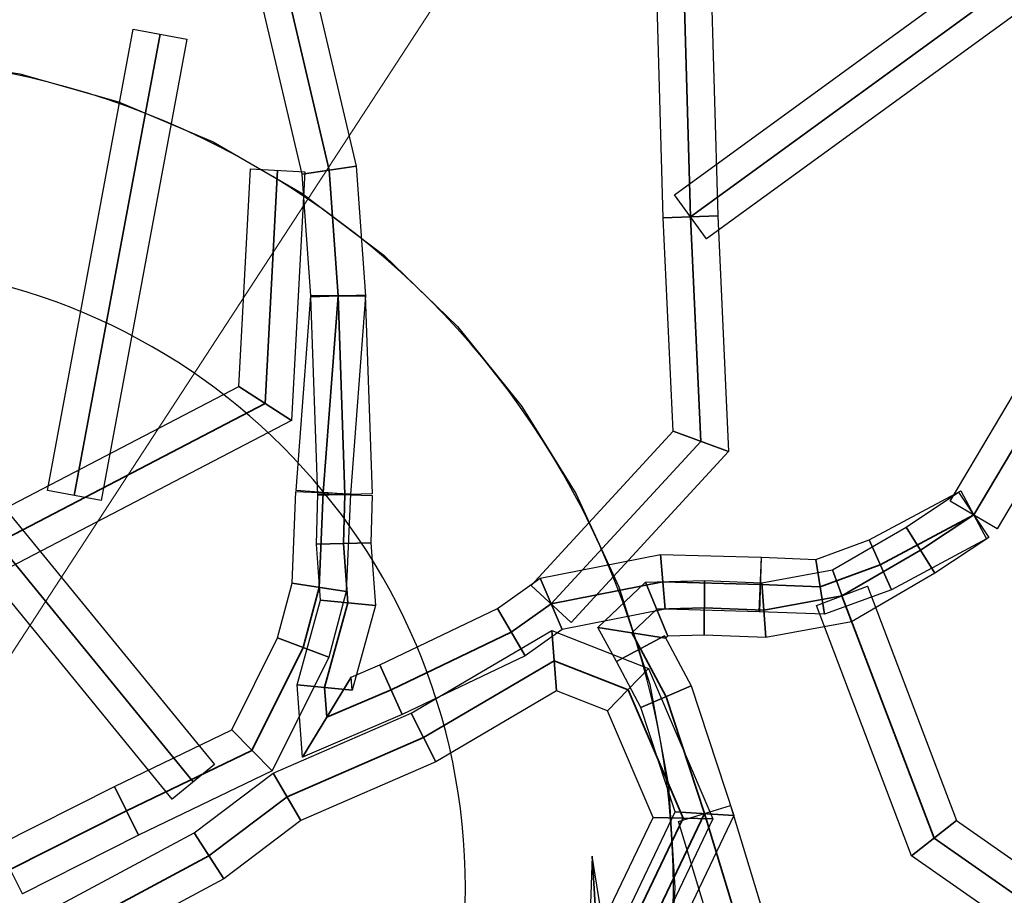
# Model space of a CAD drawing. Header units: millimetres. Extents: x -526411 to -400573, y 47353 to 130199.
# Tile 521 of 543: x -440185 to -437818, y 75066 to 77171. Entities that reach past the tile are written whole.
import ezdxf

# ---------------------------------------------------------------- set-up
doc = ezdxf.new("R2010")
doc.units = ezdxf.units.MM
for name, color, linetype, lineweight in [('01_ALGEMEEN', 7, 'Continuous', 18), ('18_BESTAANDE_CONSTRUCTIE', 7, 'Continuous', 18), ('m-pg-03_AI_dwg', 8, 'Continuous', 18)]:
    doc.layers.add(name, color=color, linetype=linetype, lineweight=lineweight)

# ---------------------------------------------------------------- blocks, each defined once
blk = doc.blocks.new('m-pg-03_AI_dwg_block 2240-641208-3e Verdieping - Percelen telling LI')
at = {"layer": '01_ALGEMEEN', "color": 253, "lineweight": 25, "flags": 128}
blk.add_lwpolyline([(1058.65, -420.57), (1065.07, -411.5), (1072.55, -403.29), (1080.99, -396.06), (1090.25, -389.93), (1100.2, -384.97), (1110.67, -381.28), (1121.53, -378.9), (1132.59, -377.88), (1143.69, -378.22), (1154.67, -379.93), (1165.36, -382.97), (1175.59, -387.3), (1185.21, -392.85), (1194.07, -399.55), (1202.05, -407.28), (1209.02, -415.94), (1214.86, -425.38), (1219.51, -435.47), (1222.88, -446.06), (1224.92, -456.98), (1225.6, -468.07), (1224.92, -479.16)], dxfattribs=at)
at = {"layer": '01_ALGEMEEN', "color": 133, "flags": 128}
blk.add_lwpolyline([(1058.65, -420.57), (1065.07, -411.5), (1072.55, -403.29), (1080.99, -396.06), (1090.25, -389.93), (1100.2, -384.97), (1110.67, -381.28), (1121.53, -378.9), (1132.59, -377.88), (1143.69, -378.22), (1154.67, -379.93), (1165.36, -382.97), (1175.59, -387.3), (1185.21, -392.85), (1194.07, -399.55), (1202.05, -407.28), (1209.02, -415.94), (1214.86, -425.38), (1219.51, -435.47), (1222.88, -446.06), (1224.92, -456.98), (1225.6, -468.07), (1224.92, -479.16)], dxfattribs=at)
blk = doc.blocks.new('m-pg-03_AI_dwg_block 2241-641209-3e Verdieping - Percelen telling LI')
at = {"layer": '01_ALGEMEEN', "color": 253, "lineweight": 25}
for points in [[(1225.43, -468.07), (1225.43, -418.33), (1185.11, -378.01), (1135.37, -378.01)], [(1135.37, -558.13), (1185.11, -558.13), (1225.43, -517.81), (1225.43, -468.07)]]:
    blk.add_open_spline(points, degree=3, dxfattribs=at)
blk = doc.blocks.new('m-pg-03_AI_dwg_block 2242-641210-3e Verdieping - Percelen telling LI')
at = {"layer": '01_ALGEMEEN', "color": 253, "lineweight": 25}
for points in [[(1225.43, -468.07), (1225.43, -418.33), (1185.11, -378.01), (1135.37, -378.01)], [(1135.37, -558.13), (1185.11, -558.13), (1225.43, -517.81), (1225.43, -468.07)]]:
    blk.add_open_spline(points, degree=3, dxfattribs=at)
blk = doc.blocks.new('m-pg-03_AI_dwg_block 2243-641211-3e Verdieping - Percelen telling LI')
at = {"layer": '01_ALGEMEEN', "color": 253, "lineweight": 25}
for points in [[(1202.91, -468.07), (1202.91, -430.76), (1172.67, -400.52), (1135.37, -400.52)], [(1135.37, -535.62), (1172.67, -535.62), (1202.91, -505.37), (1202.91, -468.07)]]:
    blk.add_open_spline(points, degree=3, dxfattribs=at)
blk = doc.blocks.new('m-pg-03_AI_dwg_block 2244-641212-3e Verdieping - Percelen telling LI')
at = {"layer": '01_ALGEMEEN', "color": 253, "lineweight": 25, "flags": 128}
blk.add_lwpolyline([(1152.3, -463.46), (1164.9, -457.08), (1167.51, -462.37), (1154.97, -468.72)], close=True, dxfattribs=at)
at = {"layer": '01_ALGEMEEN', "color": 133, "flags": 128}
blk.add_lwpolyline([(1152.3, -463.46), (1164.9, -457.08), (1167.51, -462.37), (1154.97, -468.72)], close=True, dxfattribs=at)
blk = doc.blocks.new('m-pg-03_AI_dwg_block 2245-641213-3e Verdieping - Percelen telling LI')
at = {"layer": '01_ALGEMEEN', "color": 253, "lineweight": 25, "flags": 128}
blk.add_lwpolyline([(1164.9, -457.08), (1177.61, -450.97), (1181.99, -455.41), (1167.51, -462.37)], close=True, dxfattribs=at)
at = {"layer": '01_ALGEMEEN', "color": 133, "flags": 128}
blk.add_lwpolyline([(1164.9, -457.08), (1177.61, -450.97), (1181.99, -455.41), (1167.51, -462.37)], close=True, dxfattribs=at)
blk = doc.blocks.new('m-pg-03_AI_dwg_block 2246-641214-3e Verdieping - Percelen telling LI')
at = {"layer": '01_ALGEMEEN', "color": 253, "lineweight": 25, "flags": 128}
blk.add_lwpolyline([(1177.61, -450.97), (1182.58, -440.99), (1188.13, -443.08), (1181.99, -455.41)], close=True, dxfattribs=at)
at = {"layer": '01_ALGEMEEN', "color": 133, "flags": 128}
blk.add_lwpolyline([(1177.61, -450.97), (1182.58, -440.99), (1188.13, -443.08), (1181.99, -455.41)], close=True, dxfattribs=at)
blk = doc.blocks.new('m-pg-03_AI_dwg_block 2247-641215-3e Verdieping - Percelen telling LI')
at = {"layer": '01_ALGEMEEN', "color": 253, "lineweight": 25, "flags": 128}
blk.add_lwpolyline([(1182.58, -440.99), (1184.14, -435.09), (1190.01, -435.99), (1188.13, -443.08)], close=True, dxfattribs=at)
at = {"layer": '01_ALGEMEEN', "color": 133, "flags": 128}
blk.add_lwpolyline([(1182.58, -440.99), (1184.14, -435.09), (1190.01, -435.99), (1188.13, -443.08)], close=True, dxfattribs=at)
blk = doc.blocks.new('m-pg-03_AI_dwg_block 2248-641216-3e Verdieping - Percelen telling LI')
at = {"layer": '01_ALGEMEEN', "color": 253, "lineweight": 25, "flags": 128}
blk.add_lwpolyline([(1184.14, -435.09), (1184.57, -425.14), (1190.47, -425.39), (1190.01, -435.99)], close=True, dxfattribs=at)
at = {"layer": '01_ALGEMEEN', "color": 133, "flags": 128}
blk.add_lwpolyline([(1184.14, -435.09), (1184.57, -425.14), (1190.47, -425.39), (1190.01, -435.99)], close=True, dxfattribs=at)
blk = doc.blocks.new('m-pg-03_AI_dwg_block 2249-641217-3e Verdieping - Percelen telling LI')
at = {"layer": '01_ALGEMEEN', "color": 53, "lineweight": 35, "flags": 128}
blk.add_lwpolyline([(1153.63, -466.09), (1166.21, -459.73), (1179.8, -453.19), (1185.35, -442.04), (1187.08, -435.54), (1187.52, -425.26)], dxfattribs=at)
blk = doc.blocks.new('m-pg-03_AI_dwg_block 2250-641218-3e Verdieping - Percelen telling LI')
at = {"layer": '01_ALGEMEEN', "color": 253, "lineweight": 25, "flags": 128}
blk.add_lwpolyline([(1192.82, -425.57), (1192.68, -430.7), (1186.78, -430.84), (1186.92, -425.41)], close=True, dxfattribs=at)
at = {"layer": '01_ALGEMEEN', "color": 133, "flags": 128}
blk.add_lwpolyline([(1192.82, -425.57), (1192.68, -430.7), (1186.78, -430.84), (1186.92, -425.41)], close=True, dxfattribs=at)
blk = doc.blocks.new('m-pg-03_AI_dwg_block 2251-641219-3e Verdieping - Percelen telling LI')
at = {"layer": '01_ALGEMEEN', "color": 253, "lineweight": 25, "flags": 128}
blk.add_lwpolyline([(1192.68, -430.7), (1193.18, -437.5), (1187.22, -436.92), (1186.78, -430.84)], close=True, dxfattribs=at)
at = {"layer": '01_ALGEMEEN', "color": 133, "flags": 128}
blk.add_lwpolyline([(1192.68, -430.7), (1193.18, -437.5), (1187.22, -436.92), (1186.78, -430.84)], close=True, dxfattribs=at)
blk = doc.blocks.new('m-pg-03_AI_dwg_block 2252-641220-3e Verdieping - Percelen telling LI')
at = {"layer": '01_ALGEMEEN', "color": 253, "lineweight": 25, "flags": 128}
blk.add_lwpolyline([(1193.18, -437.5), (1190.65, -446.66), (1184.7, -446.08), (1187.22, -436.92)], close=True, dxfattribs=at)
at = {"layer": '01_ALGEMEEN', "color": 133, "flags": 128}
blk.add_lwpolyline([(1193.18, -437.5), (1190.65, -446.66), (1184.7, -446.08), (1187.22, -436.92)], close=True, dxfattribs=at)
blk = doc.blocks.new('m-pg-03_AI_dwg_block 2253-641221-3e Verdieping - Percelen telling LI')
at = {"layer": '01_ALGEMEEN', "color": 253, "lineweight": 25, "flags": 128}
blk.add_lwpolyline([(1190.65, -446.66), (1190.55, -445.25), (1185.28, -453.93), (1184.7, -446.08)], close=True, dxfattribs=at)
at = {"layer": '01_ALGEMEEN', "color": 133, "flags": 128}
blk.add_lwpolyline([(1190.65, -446.66), (1190.55, -445.25), (1185.28, -453.93), (1184.7, -446.08)], close=True, dxfattribs=at)
blk = doc.blocks.new('m-pg-03_AI_dwg_block 2254-641222-3e Verdieping - Percelen telling LI')
at = {"layer": '01_ALGEMEEN', "color": 253, "lineweight": 25, "flags": 128}
blk.add_lwpolyline([(1190.55, -445.25), (1193.65, -443.92), (1196.08, -449.29), (1185.28, -453.93)], close=True, dxfattribs=at)
at = {"layer": '01_ALGEMEEN', "color": 133, "flags": 128}
blk.add_lwpolyline([(1190.55, -445.25), (1193.65, -443.92), (1196.08, -449.29), (1185.28, -453.93)], close=True, dxfattribs=at)
blk = doc.blocks.new('m-pg-03_AI_dwg_block 2255-641223-3e Verdieping - Percelen telling LI')
at = {"layer": '01_ALGEMEEN', "color": 253, "lineweight": 25, "flags": 128}
blk.add_lwpolyline([(1193.65, -443.92), (1206.38, -437.83), (1209.38, -442.93), (1196.08, -449.29)], close=True, dxfattribs=at)
at = {"layer": '01_ALGEMEEN', "color": 133, "flags": 128}
blk.add_lwpolyline([(1193.65, -443.92), (1206.38, -437.83), (1209.38, -442.93), (1196.08, -449.29)], close=True, dxfattribs=at)
blk = doc.blocks.new('m-pg-03_AI_dwg_block 2256-641224-3e Verdieping - Percelen telling LI')
at = {"layer": '01_ALGEMEEN', "color": 253, "lineweight": 25, "flags": 128}
blk.add_lwpolyline([(1206.38, -437.83), (1211, -434.55), (1213.38, -440.09), (1209.38, -442.93)], close=True, dxfattribs=at)
at = {"layer": '01_ALGEMEEN', "color": 133, "flags": 128}
blk.add_lwpolyline([(1206.38, -437.83), (1211, -434.55), (1213.38, -440.09), (1209.38, -442.93)], close=True, dxfattribs=at)
blk = doc.blocks.new('m-pg-03_AI_dwg_block 2257-641225-3e Verdieping - Percelen telling LI')
at = {"layer": '01_ALGEMEEN', "color": 253, "lineweight": 25, "flags": 128}
blk.add_lwpolyline([(1211, -434.55), (1224.04, -431.97), (1224.54, -437.89), (1213.38, -440.09)], close=True, dxfattribs=at)
at = {"layer": '01_ALGEMEEN', "color": 133, "flags": 128}
blk.add_lwpolyline([(1211, -434.55), (1224.04, -431.97), (1224.54, -437.89), (1213.38, -440.09)], close=True, dxfattribs=at)
blk = doc.blocks.new('m-pg-03_AI_dwg_block 2258-641226-3e Verdieping - Percelen telling LI')
at = {"layer": '01_ALGEMEEN', "color": 253, "lineweight": 25, "flags": 128}
blk.add_lwpolyline([(1224.04, -431.97), (1234.94, -432.27), (1234.77, -438.17), (1224.54, -437.89)], close=True, dxfattribs=at)
at = {"layer": '01_ALGEMEEN', "color": 133, "flags": 128}
blk.add_lwpolyline([(1224.04, -431.97), (1234.94, -432.27), (1234.77, -438.17), (1224.54, -437.89)], close=True, dxfattribs=at)
blk = doc.blocks.new('m-pg-03_AI_dwg_block 2259-641227-3e Verdieping - Percelen telling LI')
at = {"layer": '01_ALGEMEEN', "color": 53, "lineweight": 35, "flags": 128}
blk.add_lwpolyline([(1189.87, -425.49), (1189.73, -430.77), (1190.2, -437.21), (1187.67, -446.37), (1187.91, -449.59), (1194.86, -446.61), (1207.88, -440.38), (1212.19, -437.32), (1224.29, -434.93), (1234.86, -435.22)], dxfattribs=at)
blk = doc.blocks.new('m-pg-03_AI_dwg_block 2260-641228-3e Verdieping - Percelen telling LI')
at = {"layer": '01_ALGEMEEN', "color": 253, "lineweight": 25, "flags": 128}
blk.add_lwpolyline([(1158.15, -470.36), (1173.55, -462.11), (1176.74, -467.1), (1160.94, -475.56)], close=True, dxfattribs=at)
at = {"layer": '01_ALGEMEEN', "color": 133, "flags": 128}
blk.add_lwpolyline([(1158.15, -470.36), (1173.55, -462.11), (1176.74, -467.1), (1160.94, -475.56)], close=True, dxfattribs=at)
blk = doc.blocks.new('m-pg-03_AI_dwg_block 2261-641229-3e Verdieping - Percelen telling LI')
at = {"layer": '01_ALGEMEEN', "color": 253, "lineweight": 25, "flags": 128}
blk.add_lwpolyline([(1173.55, -462.11), (1182.11, -455.65), (1185.11, -460.77), (1176.74, -467.1)], close=True, dxfattribs=at)
at = {"layer": '01_ALGEMEEN', "color": 133, "flags": 128}
blk.add_lwpolyline([(1173.55, -462.11), (1182.11, -455.65), (1185.11, -460.77), (1176.74, -467.1)], close=True, dxfattribs=at)
blk = doc.blocks.new('m-pg-03_AI_dwg_block 2262-641230-3e Verdieping - Percelen telling LI')
at = {"layer": '01_ALGEMEEN', "color": 253, "lineweight": 25, "flags": 128}
blk.add_lwpolyline([(1182.11, -455.65), (1197.04, -449.15), (1199.72, -454.42), (1185.11, -460.77)], close=True, dxfattribs=at)
at = {"layer": '01_ALGEMEEN', "color": 133, "flags": 128}
blk.add_lwpolyline([(1182.11, -455.65), (1197.04, -449.15), (1199.72, -454.42), (1185.11, -460.77)], close=True, dxfattribs=at)
blk = doc.blocks.new('m-pg-03_AI_dwg_block 2263-641231-3e Verdieping - Percelen telling LI')
at = {"layer": '01_ALGEMEEN', "color": 253, "lineweight": 25, "flags": 128}
blk.add_lwpolyline([(1197.04, -449.15), (1212.26, -440.2), (1212.77, -446.74), (1199.72, -454.42)], close=True, dxfattribs=at)
at = {"layer": '01_ALGEMEEN', "color": 133, "flags": 128}
blk.add_lwpolyline([(1197.04, -449.15), (1212.26, -440.2), (1212.77, -446.74), (1199.72, -454.42)], close=True, dxfattribs=at)
blk = doc.blocks.new('m-pg-03_AI_dwg_block 2264-641232-3e Verdieping - Percelen telling LI')
at = {"layer": '01_ALGEMEEN', "color": 253, "lineweight": 25, "flags": 128}
blk.add_lwpolyline([(1212.26, -440.2), (1222.74, -444.32), (1218.29, -448.91), (1212.77, -446.74)], close=True, dxfattribs=at)
at = {"layer": '01_ALGEMEEN', "color": 133, "flags": 128}
blk.add_lwpolyline([(1212.26, -440.2), (1222.74, -444.32), (1218.29, -448.91), (1212.77, -446.74)], close=True, dxfattribs=at)
blk = doc.blocks.new('m-pg-03_AI_dwg_block 2265-641233-3e Verdieping - Percelen telling LI')
at = {"layer": '01_ALGEMEEN', "color": 253, "lineweight": 25, "flags": 128}
blk.add_lwpolyline([(1222.74, -444.32), (1229.72, -460.59), (1223.24, -460.46), (1218.29, -448.91)], close=True, dxfattribs=at)
at = {"layer": '01_ALGEMEEN', "color": 133, "flags": 128}
blk.add_lwpolyline([(1222.74, -444.32), (1229.72, -460.59), (1223.24, -460.46), (1218.29, -448.91)], close=True, dxfattribs=at)
blk = doc.blocks.new('m-pg-03_AI_dwg_block 2266-641234-3e Verdieping - Percelen telling LI')
at = {"layer": '01_ALGEMEEN', "color": 253, "lineweight": 25, "flags": 128}
blk.add_lwpolyline([(1229.72, -460.59), (1223.88, -472.79), (1218.56, -470.25), (1223.24, -460.46)], close=True, dxfattribs=at)
at = {"layer": '01_ALGEMEEN', "color": 133, "flags": 128}
blk.add_lwpolyline([(1229.72, -460.59), (1223.88, -472.79), (1218.56, -470.25), (1223.24, -460.46)], close=True, dxfattribs=at)
blk = doc.blocks.new('m-pg-03_AI_dwg_block 2267-641235-3e Verdieping - Percelen telling LI')
at = {"layer": '01_ALGEMEEN', "color": 53, "lineweight": 35, "flags": 128}
blk.add_lwpolyline([(1159.55, -472.96), (1175.14, -464.61), (1183.61, -458.21), (1198.38, -451.78), (1212.51, -443.47), (1220.52, -446.62), (1226.48, -460.52), (1221.22, -471.52)], dxfattribs=at)
blk = doc.blocks.new('m-pg-03_AI_dwg_block 2269-641237-3e Verdieping - Percelen telling LI')
at = {"layer": '01_ALGEMEEN', "color": 253, "lineweight": 25, "flags": 128}
blk.add_lwpolyline([(1220.1, -486.18), (1216.65, -464.63), (1220.36, -525.17), (1214.07, -485.82)], close=True, dxfattribs=at)
at = {"layer": '01_ALGEMEEN', "color": 133, "flags": 128}
blk.add_lwpolyline([(1220.1, -486.18), (1216.65, -464.63), (1220.36, -525.17), (1214.07, -485.82)], close=True, dxfattribs=at)
blk = doc.blocks.new('m-pg-03_AI_dwg_block 2270-641238-3e Verdieping - Percelen telling LI')
at = {"layer": '01_ALGEMEEN', "color": 253, "lineweight": 25, "flags": 128}
blk.add_lwpolyline([(1216.65, -464.63), (1215.9, -485.32), (1221.77, -486.29), (1220.36, -525.17)], close=True, dxfattribs=at)
at = {"layer": '01_ALGEMEEN', "color": 133, "flags": 128}
blk.add_lwpolyline([(1216.65, -464.63), (1215.9, -485.32), (1221.77, -486.29), (1220.36, -525.17)], close=True, dxfattribs=at)
blk = doc.blocks.new('m-pg-03_AI_dwg_block 2272-641240-3e Verdieping - Percelen telling LI')
at = {"layer": '01_ALGEMEEN', "color": 253, "lineweight": 25, "flags": 128}
blk.add_lwpolyline([(1220.1, -471.43), (1225.64, -459.82), (1231.98, -460.22), (1225.62, -473.57)], close=True, dxfattribs=at)
at = {"layer": '01_ALGEMEEN', "color": 133, "flags": 128}
blk.add_lwpolyline([(1220.1, -471.43), (1225.64, -459.82), (1231.98, -460.22), (1225.62, -473.57)], close=True, dxfattribs=at)
blk = doc.blocks.new('m-pg-03_AI_dwg_block 2273-641241-3e Verdieping - Percelen telling LI')
at = {"layer": '01_ALGEMEEN', "color": 253, "lineweight": 25, "flags": 128}
blk.add_lwpolyline([(1225.64, -459.82), (1221.92, -448.55), (1227.36, -446.21), (1231.98, -460.22)], close=True, dxfattribs=at)
at = {"layer": '01_ALGEMEEN', "color": 133, "flags": 128}
blk.add_lwpolyline([(1225.64, -459.82), (1221.92, -448.55), (1227.36, -446.21), (1231.98, -460.22)], close=True, dxfattribs=at)
blk = doc.blocks.new('m-pg-03_AI_dwg_block 2274-641242-3e Verdieping - Percelen telling LI')
at = {"layer": '01_ALGEMEEN', "color": 253, "lineweight": 25, "flags": 128}
blk.add_lwpolyline([(1221.92, -448.55), (1219.26, -443.57), (1224.46, -440.79), (1227.36, -446.21)], close=True, dxfattribs=at)
at = {"layer": '01_ALGEMEEN', "color": 133, "flags": 128}
blk.add_lwpolyline([(1221.92, -448.55), (1219.26, -443.57), (1224.46, -440.79), (1227.36, -446.21)], close=True, dxfattribs=at)
blk = doc.blocks.new('m-pg-03_AI_dwg_block 2275-641243-3e Verdieping - Percelen telling LI')
at = {"layer": '01_ALGEMEEN', "color": 253, "lineweight": 25, "flags": 128}
blk.add_lwpolyline([(1219.26, -443.57), (1217.27, -439.86), (1224.59, -441.04), (1224.46, -440.79)], close=True, dxfattribs=at)
at = {"layer": '01_ALGEMEEN', "color": 133, "flags": 128}
blk.add_lwpolyline([(1219.26, -443.57), (1217.27, -439.86), (1224.59, -441.04), (1224.46, -440.79)], close=True, dxfattribs=at)
blk = doc.blocks.new('m-pg-03_AI_dwg_block 2276-641244-3e Verdieping - Percelen telling LI')
at = {"layer": '01_ALGEMEEN', "color": 253, "lineweight": 25, "flags": 128}
blk.add_lwpolyline([(1217.27, -439.86), (1222.43, -434.97), (1224.85, -440.8), (1224.59, -441.04)], close=True, dxfattribs=at)
at = {"layer": '01_ALGEMEEN', "color": 133, "flags": 128}
blk.add_lwpolyline([(1217.27, -439.86), (1222.43, -434.97), (1224.85, -440.8), (1224.59, -441.04)], close=True, dxfattribs=at)
blk = doc.blocks.new('m-pg-03_AI_dwg_block 2277-641245-3e Verdieping - Percelen telling LI')
at = {"layer": '01_ALGEMEEN', "color": 253, "lineweight": 25, "flags": 128}
blk.add_lwpolyline([(1222.43, -434.97), (1228.79, -434.79), (1228.75, -440.69), (1224.85, -440.8)], close=True, dxfattribs=at)
at = {"layer": '01_ALGEMEEN', "color": 133, "flags": 128}
blk.add_lwpolyline([(1222.43, -434.97), (1228.79, -434.79), (1228.75, -440.69), (1224.85, -440.8)], close=True, dxfattribs=at)
blk = doc.blocks.new('m-pg-03_AI_dwg_block 2278-641246-3e Verdieping - Percelen telling LI')
at = {"layer": '01_ALGEMEEN', "color": 253, "lineweight": 25, "flags": 128}
blk.add_lwpolyline([(1228.79, -434.79), (1235.02, -435.04), (1235.44, -440.95), (1228.75, -440.69)], close=True, dxfattribs=at)
at = {"layer": '01_ALGEMEEN', "color": 133, "flags": 128}
blk.add_lwpolyline([(1228.79, -434.79), (1235.02, -435.04), (1235.44, -440.95), (1228.75, -440.69)], close=True, dxfattribs=at)
blk = doc.blocks.new('m-pg-03_AI_dwg_block 2279-641247-3e Verdieping - Percelen telling LI')
at = {"layer": '01_ALGEMEEN', "color": 253, "lineweight": 25, "flags": 128}
blk.add_lwpolyline([(1235.02, -435.04), (1242.65, -433.63), (1244.72, -439.25), (1235.44, -440.95)], close=True, dxfattribs=at)
at = {"layer": '01_ALGEMEEN', "color": 133, "flags": 128}
blk.add_lwpolyline([(1235.02, -435.04), (1242.65, -433.63), (1244.72, -439.25), (1235.44, -440.95)], close=True, dxfattribs=at)
blk = doc.blocks.new('m-pg-03_AI_dwg_block 2280-641248-3e Verdieping - Percelen telling LI')
at = {"layer": '01_ALGEMEEN', "color": 253, "lineweight": 25, "flags": 128}
blk.add_lwpolyline([(1242.65, -433.63), (1250.64, -429), (1253.75, -434.01), (1244.72, -439.25)], close=True, dxfattribs=at)
at = {"layer": '01_ALGEMEEN', "color": 133, "flags": 128}
blk.add_lwpolyline([(1242.65, -433.63), (1250.64, -429), (1253.75, -434.01), (1244.72, -439.25)], close=True, dxfattribs=at)
blk = doc.blocks.new('m-pg-03_AI_dwg_block 2281-641249-3e Verdieping - Percelen telling LI')
at = {"layer": '01_ALGEMEEN', "color": 253, "lineweight": 25, "flags": 128}
blk.add_lwpolyline([(1250.64, -429), (1256.32, -425.23), (1259.58, -430.14), (1253.75, -434.01)], close=True, dxfattribs=at)
at = {"layer": '01_ALGEMEEN', "color": 133, "flags": 128}
blk.add_lwpolyline([(1250.64, -429), (1256.32, -425.23), (1259.58, -430.14), (1253.75, -434.01)], close=True, dxfattribs=at)
blk = doc.blocks.new('m-pg-03_AI_dwg_block 2282-641250-3e Verdieping - Percelen telling LI')
at = {"layer": '01_ALGEMEEN', "color": 53, "lineweight": 35, "flags": 128}
blk.add_lwpolyline([(1221.22, -471.52), (1217.08, -486), (1218.5, -494.9), (1218.83, -485.8), (1222.86, -472.5), (1228.81, -460.02), (1224.64, -447.38), (1221.86, -442.18), (1220.93, -440.45), (1223.64, -437.88), (1228.77, -437.74), (1235.23, -438), (1243.68, -436.44), (1252.19, -431.51), (1257.95, -427.68)], dxfattribs=at)
blk = doc.blocks.new('m-pg-03_AI_dwg_block 2283-641251-3e Verdieping - Percelen telling LI')
at = {"layer": '01_ALGEMEEN', "color": 253, "lineweight": 25, "flags": 128}
blk.add_lwpolyline([(1259.34, -430.28), (1249.05, -435.79), (1246.63, -430.4), (1256.56, -425.08)], close=True, dxfattribs=at)
at = {"layer": '01_ALGEMEEN', "color": 133, "flags": 128}
blk.add_lwpolyline([(1259.34, -430.28), (1249.05, -435.79), (1246.63, -430.4), (1256.56, -425.08)], close=True, dxfattribs=at)
blk = doc.blocks.new('m-pg-03_AI_dwg_block 2284-641252-3e Verdieping - Percelen telling LI')
at = {"layer": '01_ALGEMEEN', "color": 253, "lineweight": 25, "flags": 128}
blk.add_lwpolyline([(1249.05, -435.79), (1241.78, -438.45), (1240.85, -432.51), (1246.63, -430.4)], close=True, dxfattribs=at)
at = {"layer": '01_ALGEMEEN', "color": 133, "flags": 128}
blk.add_lwpolyline([(1249.05, -435.79), (1241.78, -438.45), (1240.85, -432.51), (1246.63, -430.4)], close=True, dxfattribs=at)
blk = doc.blocks.new('m-pg-03_AI_dwg_block 2285-641253-3e Verdieping - Percelen telling LI')
at = {"layer": '01_ALGEMEEN', "color": 253, "lineweight": 25, "flags": 128}
blk.add_lwpolyline([(1241.78, -438.45), (1234.74, -438.17), (1234.97, -432.27), (1240.85, -432.51)], close=True, dxfattribs=at)
at = {"layer": '01_ALGEMEEN', "color": 133, "flags": 128}
blk.add_lwpolyline([(1241.78, -438.45), (1234.74, -438.17), (1234.97, -432.27), (1240.85, -432.51)], close=True, dxfattribs=at)
blk = doc.blocks.new('m-pg-03_AI_dwg_block 2286-641254-3e Verdieping - Percelen telling LI')
at = {"layer": '01_ALGEMEEN', "color": 53, "lineweight": 35, "flags": 128}
blk.add_lwpolyline([(1257.95, -427.68), (1247.84, -433.1), (1241.31, -435.48), (1234.86, -435.22)], dxfattribs=at)
blk = doc.blocks.new('m-pg-03_AI_dwg_block 2340-641308-3e Verdieping - Percelen telling LI')
at = {"layer": '01_ALGEMEEN', "color": 253, "lineweight": 25, "flags": 128}
blk.add_lwpolyline([(1184.58, -425.04), (1186.16, -403.96), (1192.08, -403.97), (1190.46, -425.49)], close=True, dxfattribs=at)
at = {"layer": '01_ALGEMEEN', "color": 133, "flags": 128}
blk.add_lwpolyline([(1184.58, -425.04), (1186.16, -403.96), (1192.08, -403.97), (1190.46, -425.49)], close=True, dxfattribs=at)
blk = doc.blocks.new('m-pg-03_AI_dwg_block 2341-641309-3e Verdieping - Percelen telling LI')
at = {"layer": '01_ALGEMEEN', "color": 253, "lineweight": 25, "flags": 128}
blk.add_lwpolyline([(1186.16, -403.96), (1185.23, -390.8), (1191.08, -389.92), (1192.08, -403.97)], close=True, dxfattribs=at)
at = {"layer": '01_ALGEMEEN', "color": 133, "flags": 128}
blk.add_lwpolyline([(1186.16, -403.96), (1185.23, -390.8), (1191.08, -389.92), (1192.08, -403.97)], close=True, dxfattribs=at)
blk = doc.blocks.new('m-pg-03_AI_dwg_block 2342-641310-3e Verdieping - Percelen telling LI')
at = {"layer": '01_ALGEMEEN', "color": 253, "lineweight": 25, "flags": 128}
blk.add_lwpolyline([(1185.23, -390.8), (1181.06, -373.03), (1186.58, -370.7), (1191.08, -389.92)], close=True, dxfattribs=at)
at = {"layer": '01_ALGEMEEN', "color": 133, "flags": 128}
blk.add_lwpolyline([(1185.23, -390.8), (1181.06, -373.03), (1186.58, -370.7), (1191.08, -389.92)], close=True, dxfattribs=at)
blk = doc.blocks.new('m-pg-03_AI_dwg_block 2346-641314-3e Verdieping - Percelen telling LI')
at = {"layer": '01_ALGEMEEN', "color": 53, "lineweight": 35, "flags": 128}
blk.add_lwpolyline([(1187.52, -425.26), (1189.12, -403.96), (1188.15, -390.36), (1183.82, -371.86), (1174.77, -357.75), (1164.87, -339.27), (1157.44, -319.84)], dxfattribs=at)
blk = doc.blocks.new('m-pg-03_AI_dwg_block 2354-641322-3e Verdieping - Percelen telling LI')
at = {"layer": '01_ALGEMEEN', "color": 253, "lineweight": 25, "flags": 128}
blk.add_lwpolyline([(1186.93, -425.59), (1186.17, -404.07), (1192.07, -403.86), (1192.82, -425.39)], close=True, dxfattribs=at)
at = {"layer": '01_ALGEMEEN', "color": 133, "flags": 128}
blk.add_lwpolyline([(1186.93, -425.59), (1186.17, -404.07), (1192.07, -403.86), (1192.82, -425.39)], close=True, dxfattribs=at)
blk = doc.blocks.new('m-pg-03_AI_dwg_block 2355-641323-3e Verdieping - Percelen telling LI')
at = {"layer": '01_ALGEMEEN', "color": 53, "lineweight": 35}
blk.add_line((1189.87, -425.49), (1189.12, -403.96), dxfattribs=at)
blk = doc.blocks.new('m-pg-03_AI_dwg_block 2356-641324-3e Verdieping - Percelen telling LI')
at = {"layer": '01_ALGEMEEN', "color": 253, "lineweight": 25, "flags": 128}
blk.add_lwpolyline([(1210.02, -435.33), (1225.41, -418.62), (1231.41, -420.81), (1214.36, -439.32)], close=True, dxfattribs=at)
at = {"layer": '01_ALGEMEEN', "color": 133, "flags": 128}
blk.add_lwpolyline([(1210.02, -435.33), (1225.41, -418.62), (1231.41, -420.81), (1214.36, -439.32)], close=True, dxfattribs=at)
blk = doc.blocks.new('m-pg-03_AI_dwg_block 2357-641325-3e Verdieping - Percelen telling LI')
at = {"layer": '01_ALGEMEEN', "color": 253, "lineweight": 25, "flags": 128}
blk.add_lwpolyline([(1225.41, -418.62), (1224.34, -395.52), (1230.23, -395.31), (1231.41, -420.81)], close=True, dxfattribs=at)
at = {"layer": '01_ALGEMEEN', "color": 133, "flags": 128}
blk.add_lwpolyline([(1225.41, -418.62), (1224.34, -395.52), (1230.23, -395.31), (1231.41, -420.81)], close=True, dxfattribs=at)
blk = doc.blocks.new('m-pg-03_AI_dwg_block 2358-641326-3e Verdieping - Percelen telling LI')
at = {"layer": '01_ALGEMEEN', "color": 253, "lineweight": 25, "flags": 128}
blk.add_lwpolyline([(1224.34, -395.52), (1223.54, -367.21), (1229.46, -367.96), (1230.23, -395.31)], close=True, dxfattribs=at)
at = {"layer": '01_ALGEMEEN', "color": 133, "flags": 128}
blk.add_lwpolyline([(1224.34, -395.52), (1223.54, -367.21), (1229.46, -367.96), (1230.23, -395.31)], close=True, dxfattribs=at)
blk = doc.blocks.new('m-pg-03_AI_dwg_block 2362-641330-3e Verdieping - Percelen telling LI')
at = {"layer": '01_ALGEMEEN', "color": 53, "lineweight": 35, "flags": 128}
blk.add_lwpolyline([(1212.19, -437.32), (1228.41, -419.72), (1227.29, -395.42), (1226.5, -367.59), (1232.38, -347.34), (1247.33, -331.53), (1259.39, -317.26)], dxfattribs=at)
blk = doc.blocks.new('m-pg-03_AI_dwg_block 2366-641334-3e Verdieping - Percelen telling LI')
at = {"layer": '01_ALGEMEEN', "color": 253, "lineweight": 25, "flags": 128}
blk.add_lwpolyline([(1255.42, -426.18), (1267.07, -406.56), (1271.51, -410.63), (1260.49, -429.19)], close=True, dxfattribs=at)
at = {"layer": '01_ALGEMEEN', "color": 133, "flags": 128}
blk.add_lwpolyline([(1255.42, -426.18), (1267.07, -406.56), (1271.51, -410.63), (1260.49, -429.19)], close=True, dxfattribs=at)
blk = doc.blocks.new('m-pg-03_AI_dwg_block 2370-641338-3e Verdieping - Percelen telling LI')
at = {"layer": '01_ALGEMEEN', "color": 53, "lineweight": 35, "flags": 128}
blk.add_lwpolyline([(1257.95, -427.68), (1269.29, -408.6), (1291.56, -392.58), (1318.93, -386.09), (1336.92, -400.25)], dxfattribs=at)
blk = doc.blocks.new('m-pg-03_AI_dwg_block 2374-641342-3e Verdieping - Percelen telling LI')
at = {"layer": '01_ALGEMEEN', "color": 253, "lineweight": 25, "flags": 128}
blk.add_lwpolyline([(1225.55, -393.03), (1261.58, -366.78), (1266.25, -370.68), (1229.02, -397.8)], close=True, dxfattribs=at)
at = {"layer": '01_ALGEMEEN', "color": 133, "flags": 128}
blk.add_lwpolyline([(1225.55, -393.03), (1261.58, -366.78), (1266.25, -370.68), (1229.02, -397.8)], close=True, dxfattribs=at)
blk = doc.blocks.new('m-pg-03_AI_dwg_block 2376-641344-3e Verdieping - Percelen telling LI')
at = {"layer": '01_ALGEMEEN', "color": 53, "lineweight": 35, "flags": 128}
blk.add_lwpolyline([(1227.29, -395.42), (1263.91, -368.73), (1283.31, -328.61)], dxfattribs=at)
blk = doc.blocks.new('m-pg-03_AI_dwg_block 2389-641357-3e Verdieping - Percelen telling LI')
at = {"layer": '01_ALGEMEEN', "color": 253, "lineweight": 25, "flags": 128}
blk.add_lwpolyline([(1231.63, -459.16), (1242.15, -493.84), (1236.8, -496.54), (1225.99, -460.87)], close=True, dxfattribs=at)
at = {"layer": '01_ALGEMEEN', "color": 133, "flags": 128}
blk.add_lwpolyline([(1231.63, -459.16), (1242.15, -493.84), (1236.8, -496.54), (1225.99, -460.87)], close=True, dxfattribs=at)
blk = doc.blocks.new('m-pg-03_AI_dwg_block 2392-641360-3e Verdieping - Percelen telling LI')
at = {"layer": '01_ALGEMEEN', "color": 53, "lineweight": 35, "flags": 128}
blk.add_lwpolyline([(1228.81, -460.02), (1239.47, -495.19), (1256.53, -518.02), (1306.85, -524.52)], dxfattribs=at)
blk = doc.blocks.new('m-pg-03_AI_dwg_block 2395-641363-3e Verdieping - Percelen telling LI')
at = {"layer": '01_ALGEMEEN', "color": 253, "lineweight": 25, "flags": 128}
blk.add_lwpolyline([(1246.44, -435.39), (1256.09, -460.79), (1251.22, -464.59), (1240.93, -437.49)], close=True, dxfattribs=at)
at = {"layer": '01_ALGEMEEN', "color": 133, "flags": 128}
blk.add_lwpolyline([(1246.44, -435.39), (1256.09, -460.79), (1251.22, -464.59), (1240.93, -437.49)], close=True, dxfattribs=at)
blk = doc.blocks.new('m-pg-03_AI_dwg_block 2396-641364-3e Verdieping - Percelen telling LI')
at = {"layer": '01_ALGEMEEN', "color": 253, "lineweight": 25, "flags": 128}
blk.add_lwpolyline([(1256.09, -460.79), (1277.19, -475.54), (1275.29, -481.41), (1251.22, -464.59)], close=True, dxfattribs=at)
at = {"layer": '01_ALGEMEEN', "color": 133, "flags": 128}
blk.add_lwpolyline([(1256.09, -460.79), (1277.19, -475.54), (1275.29, -481.41), (1251.22, -464.59)], close=True, dxfattribs=at)
blk = doc.blocks.new('m-pg-03_AI_dwg_block 2400-641368-3e Verdieping - Percelen telling LI')
at = {"layer": '01_ALGEMEEN', "color": 53, "lineweight": 35, "flags": 128}
blk.add_lwpolyline([(1243.68, -436.44), (1253.66, -462.69), (1276.24, -478.47), (1303.22, -478.89), (1329.02, -484.02), (1331.55, -490.84)], dxfattribs=at)
blk = doc.blocks.new('m-pg-03_AI_dwg_block 2524-641492-3e Verdieping - Percelen telling LI')
at = {"layer": '01_ALGEMEEN', "color": 253, "lineweight": 25, "flags": 128}
blk.add_lwpolyline([(1127.46, -440.32), (1178.38, -413.78), (1184.09, -417.46), (1133.31, -443.92)], close=True, dxfattribs=at)
at = {"layer": '01_ALGEMEEN', "color": 133, "flags": 128}
blk.add_lwpolyline([(1127.46, -440.32), (1178.38, -413.78), (1184.09, -417.46), (1133.31, -443.92)], close=True, dxfattribs=at)
blk = doc.blocks.new('m-pg-03_AI_dwg_block 2525-641493-3e Verdieping - Percelen telling LI')
at = {"layer": '01_ALGEMEEN', "color": 253, "lineweight": 25, "flags": 128}
blk.add_lwpolyline([(1178.38, -413.78), (1179.64, -390.21), (1185.53, -390.53), (1184.09, -417.46)], close=True, dxfattribs=at)
at = {"layer": '01_ALGEMEEN', "color": 133, "flags": 128}
blk.add_lwpolyline([(1178.38, -413.78), (1179.64, -390.21), (1185.53, -390.53), (1184.09, -417.46)], close=True, dxfattribs=at)
blk = doc.blocks.new('m-pg-03_AI_dwg_block 2526-641494-3e Verdieping - Percelen telling LI')
at = {"layer": '01_ALGEMEEN', "color": 53, "lineweight": 35, "flags": 128}
blk.add_lwpolyline([(1129.96, -473.94), (1130.39, -442.12), (1181.24, -415.62), (1182.58, -390.37)], dxfattribs=at)
blk = doc.blocks.new('m-pg-03_AI_dwg_block 2527-641495-3e Verdieping - Percelen telling LI')
at = {"layer": '01_ALGEMEEN', "color": 253, "lineweight": 25, "flags": 128}
blk.add_lwpolyline([(1157.66, -425.04), (1166.95, -375.09), (1172.75, -376.17), (1163.46, -426.12)], close=True, dxfattribs=at)
at = {"layer": '01_ALGEMEEN', "color": 133, "flags": 128}
blk.add_lwpolyline([(1157.66, -425.04), (1166.95, -375.09), (1172.75, -376.17), (1163.46, -426.12)], close=True, dxfattribs=at)
blk = doc.blocks.new('m-pg-03_AI_dwg_block 2528-641496-3e Verdieping - Percelen telling LI')
at = {"layer": '01_ALGEMEEN', "color": 53, "lineweight": 35}
blk.add_line((1160.56, -425.58), (1169.85, -375.63), dxfattribs=at)
blk = doc.blocks.new('m-pg-03_AI_dwg_block 2529-641497-3e Verdieping - Percelen telling LI')
at = {"layer": '01_ALGEMEEN', "color": 253, "lineweight": 25, "flags": 128}
blk.add_lwpolyline([(1171.17, -458.46), (1147.37, -429.38), (1150.04, -423.33), (1175.73, -454.72)], close=True, dxfattribs=at)
at = {"layer": '01_ALGEMEEN', "color": 133, "flags": 128}
blk.add_lwpolyline([(1171.17, -458.46), (1147.37, -429.38), (1150.04, -423.33), (1175.73, -454.72)], close=True, dxfattribs=at)
blk = doc.blocks.new('m-pg-03_AI_dwg_block 2532-641500-3e Verdieping - Percelen telling LI')
at = {"layer": '01_ALGEMEEN', "color": 53, "lineweight": 35, "flags": 128}
blk.add_lwpolyline([(1173.45, -456.59), (1148.71, -426.36), (1122.36, -427.83), (1082.67, -434.22)], dxfattribs=at)
blk = doc.blocks.new('m-pg-03_AI_dwg_block 2239-641516-3e Verdieping - Percelen telling LI')
for name in ['m-pg-03_AI_dwg_block 2362-641330-3e Verdieping - Percelen telling LI', 'm-pg-03_AI_dwg_block 2346-641314-3e Verdieping - Percelen telling LI', 'm-pg-03_AI_dwg_block 2376-641344-3e Verdieping - Percelen telling LI', 'm-pg-03_AI_dwg_block 2358-641326-3e Verdieping - Percelen telling LI', 'm-pg-03_AI_dwg_block 2374-641342-3e Verdieping - Percelen telling LI', 'm-pg-03_AI_dwg_block 2342-641310-3e Verdieping - Percelen telling LI', 'm-pg-03_AI_dwg_block 2527-641495-3e Verdieping - Percelen telling LI', 'm-pg-03_AI_dwg_block 2528-641496-3e Verdieping - Percelen telling LI', 'm-pg-03_AI_dwg_block 2240-641208-3e Verdieping - Percelen telling LI', 'm-pg-03_AI_dwg_block 2241-641209-3e Verdieping - Percelen telling LI', 'm-pg-03_AI_dwg_block 2242-641210-3e Verdieping - Percelen telling LI', 'm-pg-03_AI_dwg_block 2370-641338-3e Verdieping - Percelen telling LI', 'm-pg-03_AI_dwg_block 2341-641309-3e Verdieping - Percelen telling LI', 'm-pg-03_AI_dwg_block 2526-641494-3e Verdieping - Percelen telling LI', 'm-pg-03_AI_dwg_block 2525-641493-3e Verdieping - Percelen telling LI', 'm-pg-03_AI_dwg_block 2357-641325-3e Verdieping - Percelen telling LI', 'm-pg-03_AI_dwg_block 2243-641211-3e Verdieping - Percelen telling LI', 'm-pg-03_AI_dwg_block 2340-641308-3e Verdieping - Percelen telling LI', 'm-pg-03_AI_dwg_block 2354-641322-3e Verdieping - Percelen telling LI', 'm-pg-03_AI_dwg_block 2355-641323-3e Verdieping - Percelen telling LI', 'm-pg-03_AI_dwg_block 2366-641334-3e Verdieping - Percelen telling LI', 'm-pg-03_AI_dwg_block 2524-641492-3e Verdieping - Percelen telling LI', 'm-pg-03_AI_dwg_block 2356-641324-3e Verdieping - Percelen telling LI', 'm-pg-03_AI_dwg_block 2529-641497-3e Verdieping - Percelen telling LI', 'm-pg-03_AI_dwg_block 2249-641217-3e Verdieping - Percelen telling LI', 'm-pg-03_AI_dwg_block 2248-641216-3e Verdieping - Percelen telling LI', 'm-pg-03_AI_dwg_block 2283-641251-3e Verdieping - Percelen telling LI', 'm-pg-03_AI_dwg_block 2281-641249-3e Verdieping - Percelen telling LI', 'm-pg-03_AI_dwg_block 2532-641500-3e Verdieping - Percelen telling LI', 'm-pg-03_AI_dwg_block 2250-641218-3e Verdieping - Percelen telling LI', 'm-pg-03_AI_dwg_block 2259-641227-3e Verdieping - Percelen telling LI', 'm-pg-03_AI_dwg_block 2282-641250-3e Verdieping - Percelen telling LI', 'm-pg-03_AI_dwg_block 2286-641254-3e Verdieping - Percelen telling LI', 'm-pg-03_AI_dwg_block 2280-641248-3e Verdieping - Percelen telling LI', 'm-pg-03_AI_dwg_block 2251-641219-3e Verdieping - Percelen telling LI', 'm-pg-03_AI_dwg_block 2284-641252-3e Verdieping - Percelen telling LI', 'm-pg-03_AI_dwg_block 2257-641225-3e Verdieping - Percelen telling LI', 'm-pg-03_AI_dwg_block 2258-641226-3e Verdieping - Percelen telling LI', 'm-pg-03_AI_dwg_block 2285-641253-3e Verdieping - Percelen telling LI', 'm-pg-03_AI_dwg_block 2279-641247-3e Verdieping - Percelen telling LI', 'm-pg-03_AI_dwg_block 2256-641224-3e Verdieping - Percelen telling LI', 'm-pg-03_AI_dwg_block 2276-641244-3e Verdieping - Percelen telling LI', 'm-pg-03_AI_dwg_block 2277-641245-3e Verdieping - Percelen telling LI', 'm-pg-03_AI_dwg_block 2278-641246-3e Verdieping - Percelen telling LI', 'm-pg-03_AI_dwg_block 2247-641215-3e Verdieping - Percelen telling LI', 'm-pg-03_AI_dwg_block 2395-641363-3e Verdieping - Percelen telling LI', 'm-pg-03_AI_dwg_block 2252-641220-3e Verdieping - Percelen telling LI', 'm-pg-03_AI_dwg_block 2400-641368-3e Verdieping - Percelen telling LI', 'm-pg-03_AI_dwg_block 2255-641223-3e Verdieping - Percelen telling LI', 'm-pg-03_AI_dwg_block 2263-641231-3e Verdieping - Percelen telling LI', 'm-pg-03_AI_dwg_block 2264-641232-3e Verdieping - Percelen telling LI', 'm-pg-03_AI_dwg_block 2275-641243-3e Verdieping - Percelen telling LI', 'm-pg-03_AI_dwg_block 2246-641214-3e Verdieping - Percelen telling LI', 'm-pg-03_AI_dwg_block 2274-641242-3e Verdieping - Percelen telling LI', 'm-pg-03_AI_dwg_block 2267-641235-3e Verdieping - Percelen telling LI', 'm-pg-03_AI_dwg_block 2254-641222-3e Verdieping - Percelen telling LI', 'm-pg-03_AI_dwg_block 2265-641233-3e Verdieping - Percelen telling LI', 'm-pg-03_AI_dwg_block 2253-641221-3e Verdieping - Percelen telling LI', 'm-pg-03_AI_dwg_block 2273-641241-3e Verdieping - Percelen telling LI', 'm-pg-03_AI_dwg_block 2262-641230-3e Verdieping - Percelen telling LI', 'm-pg-03_AI_dwg_block 2245-641213-3e Verdieping - Percelen telling LI', 'm-pg-03_AI_dwg_block 2261-641229-3e Verdieping - Percelen telling LI', 'm-pg-03_AI_dwg_block 2244-641212-3e Verdieping - Percelen telling LI', 'm-pg-03_AI_dwg_block 2389-641357-3e Verdieping - Percelen telling LI', 'm-pg-03_AI_dwg_block 2266-641234-3e Verdieping - Percelen telling LI', 'm-pg-03_AI_dwg_block 2272-641240-3e Verdieping - Percelen telling LI', 'm-pg-03_AI_dwg_block 2392-641360-3e Verdieping - Percelen telling LI', 'm-pg-03_AI_dwg_block 2396-641364-3e Verdieping - Percelen telling LI', 'm-pg-03_AI_dwg_block 2260-641228-3e Verdieping - Percelen telling LI', 'm-pg-03_AI_dwg_block 2269-641237-3e Verdieping - Percelen telling LI', 'm-pg-03_AI_dwg_block 2270-641238-3e Verdieping - Percelen telling LI']:
    blk.add_blockref(name, (0, 0))
blk = doc.blocks.new('m-pg-03_AI_dwg_block 2548-641517-3e Verdieping - Percelen telling LI')
at = {"layer": '01_ALGEMEEN', "color": 133}
for points in [[(1255.65, -286.37), (1255.65, -286.37), (1015.34, -655.05), (1015.34, -655.05)], [(1015.34, -655.05), (1015.34, -655.05), (1255.65, -286.37), (1255.65, -286.37)]]:
    blk.add_open_spline(points, degree=3, dxfattribs=at)
blk = doc.blocks.new('m-pg-03_AI_dwg_block 4827-643796-3e Verdieping - Percelen telling LI')
at = {"layer": '18_BESTAANDE_CONSTRUCTIE', "color": 133}
blk.add_open_spline([(1348.78, -470.71), (1348.78, -352.92), (1253.29, -257.43), (1135.5, -257.43)], degree=3, dxfattribs=at)
blk = doc.blocks.new('m-pg-03_AI_dwg_block 4828-643797-3e Verdieping - Percelen telling LI')
at = {"layer": '18_BESTAANDE_CONSTRUCTIE', "color": 133}
blk.add_open_spline([(1355.54, -470.71), (1355.54, -349.19), (1257.02, -250.67), (1135.5, -250.67)], degree=3, dxfattribs=at)
blk = doc.blocks.new('m-pg-03_AI_dwg-638970-3e Verdieping - Percelen telling LI')
for name in ['m-pg-03_AI_dwg_block 2548-641517-3e Verdieping - Percelen telling LI', 'm-pg-03_AI_dwg_block 4828-643797-3e Verdieping - Percelen telling LI', 'm-pg-03_AI_dwg_block 4827-643796-3e Verdieping - Percelen telling LI', 'm-pg-03_AI_dwg_block 2239-641516-3e Verdieping - Percelen telling LI']:
    blk.add_blockref(name, (0, 0))

msp = doc.modelspace()

# ---------------------------------------------------------------- block references
at = {"layer": 'm-pg-03_AI_dwg', "color": 133, "xscale": 22.2068924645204, "yscale": 22.2068924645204, "zscale": 22.2068924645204}
msp.add_blockref('m-pg-03_AI_dwg-638970-3e Verdieping - Percelen telling LI', (-465826.5, 85478), dxfattribs=at)

doc.saveas('drawing.dxf')
